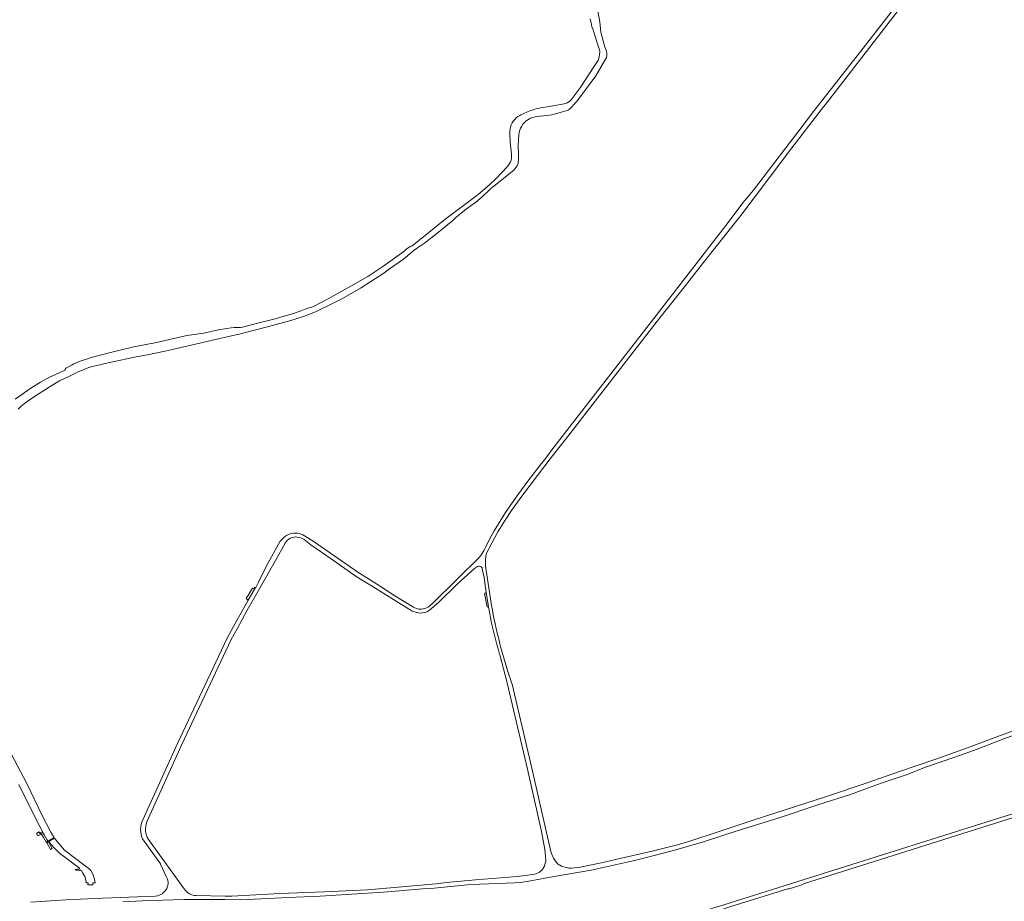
# Model space of a CAD drawing. Header units: metres. Extents: x 166325 to 190320, y 381923 to 404576.
# Tile 495 of 656: x 170620 to 171288, y 391717 to 392315. Entities that reach past the tile are written whole.
import ezdxf

# ---------------------------------------------------------------- set-up
doc = ezdxf.new("R2010")
doc.units = ezdxf.units.M
for name, color, linetype, lineweight in [('B-WE-OG-WATER_BEEK-GV', 8, 'Continuous', 18), ('B-WE-VH-VERHARDING_ASFALT-GV', 8, 'Continuous', 18), ('B-WE-VH-VERHARDING_BETONSTRAATSTEEN-GV', 8, 'Continuous', 18), ('B-WE-VH-VERHARDING_GESLOTEN-GV', 8, 'Continuous', 18), ('B-WE-VH-VERHARDING_HALFVERHARDING-GV', 8, 'Continuous', 18)]:
    doc.layers.add(name, color=color, linetype=linetype, lineweight=lineweight)

msp = doc.modelspace()

# ---------------------------------------------------------------- linework, layer by layer
at = {"layer": 'B-WE-OG-WATER_BEEK-GV', "flags": 128}
for points in [[(170618.493, 392051.048), (170620.661, 392053.049), (170622.935, 392054.93), (170625.308, 392056.684), (170626.202, 392057.296), (170631.579, 392060.757), (170640.268, 392066.438), (170646.55, 392070.237), (170653.454, 392073.432), (170658.811, 392076.073), (170666.614, 392079.315), (170669.138, 392080.045), (170681.781, 392082.874), (170698.626, 392086.448), (170706.295, 392087.799), (170720.468, 392090.785), (170746.566, 392096.864), (170766.37, 392101.477), (170768.665, 392102.011), (170777.105, 392104.223), (170787.901, 392106.918), (170803.765, 392111.243), (170812.334, 392113.953), (170817.073, 392115.619), (170820.904, 392117.322), (170831.491, 392122.468), (170838.707, 392126.134), (170851.005, 392133.221), (170857.974, 392137.582), (170866.748, 392143.367), (170870.651, 392146.142), (170880.062, 392152.844), (170887.344, 392158.827), (170889.774, 392160.579), (170894.373, 392163.707), (170903.914, 392171.022), (170913.669, 392179.149), (170915.71, 392181.126), (170918.4, 392183.396), (170922.775, 392186.771), (170926.986, 392189.793), (170928.708, 392190.947), (170933.729, 392195.231), (170937.567, 392199.051), (170939.419, 392200.709), (170940.681, 392201.744), (170942.58, 392203.285), (170949.209, 392208.542), (170955.189, 392213.541), (170956.01, 392214.295), (170956.715, 392215.158), (170957.289, 392216.114), (170957.721, 392217.142), (170958.002, 392218.22), (170958.035, 392218.415), (170958.184, 392220.94), (170958.172, 392223.47), (170958.126, 392224.435), (170958.086, 392229.702), (170958.45, 392237.371), (170958.708, 392238.864), (170959.121, 392240.321), (170959.685, 392241.726), (170960.395, 392243.064), (170961.241, 392244.32), (170962.216, 392245.48), (170962.444, 392245.719), (170963.426, 392246.634), (170964.511, 392247.427), (170965.681, 392248.085), (170966.477, 392248.435), (170970.426, 392249.572), (170977.472, 392250.399), (170980.819, 392250.783), (170988.044, 392252.705), (170991.179, 392253.69), (170992.079, 392254.084), (170992.904, 392254.619), (170993.631, 392255.281), (170994.104, 392255.854), (170998.246, 392260.561), (171006.284, 392271.153), (171010.64, 392277.262), (171015.635, 392285.714), (171017.856, 392289.564), (171018.139, 392290.518), (171018.266, 392291.506), (171018.234, 392292.501), (171018.043, 392293.478), (171017.733, 392294.336), (171016.6, 392297.544), (171014.214, 392306.916), (171013.425, 392313.936), (171011.533, 392323.518)], [(171006.929, 392315.95), (171007.068, 392314.8), (171007.456, 392313.277), (171007.733, 392312.21), (171007.888, 392311.588), (171008.328, 392310.135), (171008.902, 392308.442), (171010.371, 392304.031), (171012.173, 392298.371), (171013.134, 392294.958), (171013.387, 392294.038), (171013.467, 392293.504), (171013.267, 392291.522), (171012.853, 392289.108), (171012.48, 392288.015), (171009.461, 392283.243), (171000.001, 392269.043), (170993.968, 392260.955), (170993.269, 392260.235), (170992.363, 392259.516), (170991.366, 392258.929), (170990.298, 392258.485), (170989.179, 392258.192), (170979.112, 392256.332), (170973.336, 392255.527), (170969.281, 392254.578), (170967.029, 392253.733), (170965.938, 392253.409), (170963.86, 392252.665), (170961.842, 392251.773), (170959.894, 392250.738), (170959.084, 392250.336), (170957.855, 392249.581), (170956.717, 392248.695), (170955.684, 392247.688), (170954.769, 392246.573), (170953.983, 392245.364), (170953.34, 392244.074), (170952.83, 392242.697), (170952.473, 392241.272), (170952.273, 392239.817), (170952.232, 392238.344), (170952.564, 392232.258), (170953.448, 392224.069), (170953.469, 392223.886), (170953.526, 392222.594), (170953.424, 392221.306), (170953.163, 392220.039), (170952.747, 392218.815), (170952.184, 392217.652), (170951.482, 392216.566), (170948.001, 392212.789), (170941.618, 392206.236), (170936.852, 392201.919), (170930.824, 392196.7), (170908.125, 392179.699), (170890.408, 392165.22), (170885.986, 392161.939), (170885.196, 392161.54), (170884.488, 392161.27), (170883.321, 392160.588), (170881.611, 392159.212), (170880.431, 392158.059), (170866.114, 392147.833), (170855.901, 392141.096), (170844.499, 392134.467), (170828.935, 392125.794), (170819.173, 392120.789), (170817.346, 392119.966), (170816.049, 392119.674), (170814.67, 392119.381), (170812.667, 392118.665), (170810.45, 392117.702), (170806.171, 392116.141), (170793.1, 392112.342), (170780.454, 392109.037), (170770.778, 392106.636), (170769.564, 392106.449), (170768.704, 392106.403), (170767.679, 392106.381), (170766.866, 392106.394), (170765.193, 392106.361), (170763.237, 392106.246), (170760.208, 392105.767), (170754.549, 392104.803), (170744.704, 392102.646), (170733.003, 392100.904), (170712.455, 392096.316), (170697.013, 392093.229), (170681.33, 392089.403), (170668.114, 392086.005), (170664.925, 392084.979), (170661.338, 392083.771), (170659.595, 392083.126), (170656.474, 392081.679), (170655.253, 392081.012), (170651.448, 392079.021), (170651.031, 392078.78), (170650.723, 392078.516), (170650.539, 392078.154), (170650.509, 392078.013), (170650.523, 392077.775), (170650.289, 392077.553), (170649.803, 392077.293), (170646.771, 392075.792), (170640.546, 392072.997), (170640.202, 392072.849), (170633.761, 392069.356), (170627.146, 392065.218), (170616.579, 392057.763)], [(170619.01, 391796.254), (170626.096, 391782.115), (170633.297, 391767.755), (170636.258, 391762.057), (170638.115, 391758.975), (170638.811, 391757.819), (170638.979, 391757.921), (170643.032, 391760.381), (170640.848, 391763.946), (170634.9, 391775.328), (170624.581, 391796.562), (170611.664, 391821.443)]]:
    msp.add_lwpolyline(points, dxfattribs=at)
msp.add_lwpolyline([(170666.481, 391739.349), (170664.144, 391741.112), (170650.085, 391751.783), (170643.933, 391758.91), (170643.334, 391759.887), (170639.348, 391757.472), (170639.859, 391756.849), (170642.902, 391753.239), (170646.595, 391749.66), (170660.239, 391739.533), (170660.304, 391739.305), (170660.214, 391739.086), (170660.067, 391738.987), (170657.296, 391738.521), (170657.53, 391738.306), (170657.845, 391738.017), (170660.978, 391738.23), (170661.516, 391737.754), (170662.489, 391736.179), (170663.79, 391733.811), (170664.393, 391732.209), (170664.571, 391731.223), (170664.68, 391729.505), (170665.368, 391729.505), (170666.016, 391729.505), (170665.974, 391728.265), (170669.203, 391728.255), (170669.214, 391729.605), (170669.867, 391729.609), (170670.906, 391729.615), (170670.673, 391730.934), (170670.406, 391732.08), (170669.964, 391733.371), (170669.461, 391734.795), (170668.76, 391736.218), (170667.818, 391737.926)], close=True, dxfattribs=at)
at = {"layer": 'B-WE-VH-VERHARDING_ASFALT-GV', "flags": 128}
for points in [[(171415.47, 391809.463), (171403.187, 391806.477), (171400.45, 391805.292), (171361.977, 391795.714), (171342.066, 391790.505), (171324.979, 391785.842), (171308.765, 391781.099), (171292.882, 391776.166), (171097.531, 391714.593), (171069.249, 391705.987), (171058.175, 391702.722), (171049.131, 391700.416), (171034.805, 391697.302), (171019.801, 391694.207), (170969.85, 391684.521), (170959.184, 391682.727), (170946.716, 391680.841), (170931.601, 391678.853)], [(170928.628, 391675.815), (170946.164, 391678.053), (170960.935, 391680.26), (170982.098, 391684.144), (170993.058, 391686.318), (170994.077, 391686.226), (170997.361, 391686.882), (171002.847, 391687.977), (171003.641, 391688.337), (171020.087, 391691.571), (171035.161, 391694.673), (171050.8, 391698.086), (171063.901, 391701.586), (171079.869, 391706.485), (171098.23, 391712.197), (171102.372, 391713.485), (171141.098, 391725.533), (171141.921, 391725.467), (171142.677, 391725.702), (171147.909, 391727.327), (171150.604, 391728.164), (171152.297, 391729.059), (171293.68, 391773.663)]]:
    msp.add_lwpolyline(points, dxfattribs=at)
at = {"layer": 'B-WE-VH-VERHARDING_BETONSTRAATSTEEN-GV', "flags": 128}
for points in [[(170773.418, 391922.466), (170774.766, 391921.274), (170779.714, 391929.855), (170779.102, 391930.141), (170778.912, 391929.77), (170778.13, 391929.334), (170777.58, 391929.619)], [(170937.79, 391916.909), (170936.216, 391926.632), (170935.629, 391926.216), (170935.164, 391925.887), (170936.941, 391916.78)]]:
    msp.add_lwpolyline(points, close=True, dxfattribs=at)
at = {"layer": 'B-WE-VH-VERHARDING_GESLOTEN-GV', "flags": 128}
for points in [[(170632.678, 391764.113), (170630.964, 391763.121), (170631.978, 391761.422), (170633.691, 391762.43)], [(170638.811, 391757.819), (170638.115, 391758.975), (170636.258, 391762.057), (170634.938, 391764.247), (170633.778, 391763.596), (170635.766, 391760.246), (170637.63, 391757.102)], [(170641.723, 391752.934), (170639.058, 391757.296), (170637.941, 391756.619), (170639.759, 391753.619), (170640.59, 391752.248), (170641.109, 391752.562)]]:
    msp.add_lwpolyline(points, close=True, dxfattribs=at)
at = {"layer": 'B-WE-VH-VERHARDING_HALFVERHARDING-GV', "flags": 128}
for points in [[(170938.92, 391923.936), (170936.387, 391941.564), (170936.115, 391942.875), (170935.838, 391944.858), (170935.721, 391946.857), (170935.763, 391948.859), (170935.956, 391950.818), (170936.326, 391952.91), (170938.081, 391956.2), (170938.305, 391956.62), (170944.214, 391967.702), (170949.17, 391975.701), (170953.434, 391982.139), (170959.774, 391990.94), (170971.012, 392006.089), (170980.391, 392018.23), (170983.868, 392022.385), (170990.856, 392031.395), (171052.361, 392110.696), (171070.117, 392132.982), (171081.284, 392147.29), (171088.772, 392156.884), (171109.088, 392182.374), (171128.527, 392208.262), (171143.095, 392227.414), (171163.664, 392254.109), (171167.285, 392258.657), (171251.428, 392367.686)], [(171227.117, 392341.044), (171192.134, 392296.017), (171159.126, 392253.986), (171147.755, 392238.932), (171131.611, 392217.782), (171117.649, 392199.734), (171110.566, 392191.055), (171101.315, 392178.668), (171099.026, 392175.604), (171049.991, 392112.536), (170981.478, 392024.199), (170976.084, 392016.942), (170973.697, 392013.948), (170965.182, 392002.978), (170957.722, 391992.938), (170953.379, 391986.832), (170949.365, 391980.943), (170944.55, 391973.221), (170941.807, 391968.392), (170939.693, 391964.893), (170937.845, 391961.342), (170936.128, 391957.545), (170934.95, 391955.347), (170933.094, 391952.454), (170931.643, 391950.632), (170916.51, 391935.681), (170899.546, 391918.962), (170896.853, 391916.624), (170895.841, 391916.087), (170894.697, 391915.654), (170893.506, 391915.375), (170892.29, 391915.253), (170891.067, 391915.291), (170890.446, 391915.372), (170889.123, 391915.713), (170887.85, 391916.205), (170886.864, 391916.713), (170874.298, 391924.378), (170862.455, 391932.078), (170849.745, 391939.941), (170818.914, 391961.521), (170811.773, 391965.751), (170810.292, 391966.354), (170809.983, 391966.435), (170808.473, 391966.732), (170806.94, 391966.871), (170805.4, 391966.85), (170804.305, 391966.725), (170803.18, 391966.441), (170802.101, 391966.002), (170800.706, 391965.306), (170799.467, 391964.462), (170798.019, 391963.059), (170796.5, 391961.426), (170787.168, 391944.742), (170781.73, 391933.58), (170781.498, 391933.174), (170781.213, 391932.674), (170779.827, 391930.052), (170779.714, 391929.855), (170774.766, 391921.274), (170763.587, 391901.489)], [(170705.885, 391770.84), (170729.511, 391823.008), (170763.076, 391894.721), (170767.172, 391902.017), (170774.077, 391914.607), (170782.736, 391929.439), (170793.211, 391948.311), (170799.797, 391959.996), (170800.479, 391961.002), (170801.287, 391961.91), (170802.206, 391962.704), (170803.223, 391963.371), (170803.493, 391963.518), (170804.562, 391963.924), (170805.677, 391964.178), (170806.817, 391964.273), (170807.958, 391964.209), (170809.08, 391963.986), (170809.101, 391963.98), (170810.452, 391963.571), (170811.747, 391963.011), (170812.697, 391962.482), (170817.286, 391958.997), (170830.982, 391949.412), (170848.095, 391937.435), (170865.448, 391926.699), (170865.726, 391926.527), (170866.721, 391925.911), (170883.451, 391915.561), (170884.732, 391914.712), (170886.1, 391913.998), (170887.535, 391913.428), (170889.02, 391913.01), (170890.419, 391912.764), (170891.741, 391912.655), (170893.066, 391912.707), (170894.376, 391912.918), (170895.65, 391913.284), (170896.383, 391913.574), (170897.873, 391914.531), (170903.964, 391919.875), (170916.583, 391932.149), (170928.333, 391942.881), (170930.405, 391944.326), (170931.017, 391944.481), (170931.65, 391944.478), (170932.262, 391944.316), (170932.815, 391944.007), (170933.272, 391943.57), (170933.505, 391943.231), (170933.656, 391942.622), (170934.919, 391936.813), (170936.216, 391926.632), (170937.79, 391916.909)], [(170763.587, 391901.489), (170763.516, 391901.364), (170760.115, 391895.151), (170726.743, 391824.197), (170703.189, 391772.309)], [(170944.588, 391887.538), (170945.356, 391884.69), (170945.488, 391884.201), (170950.331, 391866.241), (170964.328, 391806.745), (170973.939, 391764.401), (170976.035, 391752.084), (170976.366, 391750.141), (170976.794, 391744.603), (170975.857, 391740.794), (170974.32, 391738.315), (170972.498, 391736.772), (170971.628, 391736.292), (170970.447, 391735.801), (170969.213, 391735.462), (170967.947, 391735.279), (170957.273, 391733.821), (170929.05, 391731.645), (170911.686, 391729.981), (170902.217, 391728.753), (170884.242, 391727.34), (170855.691, 391724.876), (170826.226, 391723.316), (170796.185, 391722.231), (170763.724, 391720.574), (170759.023, 391720.57), (170739.409, 391720.899), (170738.302, 391720.971), (170737.081, 391721.202), (170735.899, 391721.587), (170734.777, 391722.121), (170733.732, 391722.794), (170732.783, 391723.596), (170731.944, 391724.513), (170729.537, 391727.836), (170706.972, 391758.985)], [(170950.851, 391873.411), (170950.675, 391873.967), (170950.5, 391874.523)], [(171313.238, 391839.759), (171283.033, 391828.688), (171263.002, 391821.177), (171240.868, 391813.22), (171216.763, 391805.091), (171194.811, 391797.438), (171166.055, 391787.624), (171140.022, 391779.363), (171117.457, 391772.06), (171093.069, 391763.94), (171075.182, 391758.078), (171066.054, 391755.418), (171048.858, 391751.08), (171028.108, 391746.253), (171015.366, 391743.282), (170999.981, 391740.231), (170994.31, 391739.455), (170992.487, 391739.578), (170990.682, 391739.861), (170990.395, 391739.921), (170987.36, 391740.885), (170984.628, 391742.46), (170982.082, 391746.279), (170980.306, 391749.904), (170974.716, 391774.528), (170967.25, 391807.421), (170953.846, 391864.396)], [(170689.588, 391716.672), (170703.023, 391717.263), (170716.733, 391717.733), (170731.076, 391718.187), (170743.815, 391718.304), (170758.816, 391718.109), (170769.866, 391718.022), (170801.957, 391719.539), (170823.565, 391720.501), (170866.526, 391723.226), (170895.854, 391725.616), (170900.885, 391725.931), (170925.789, 391728.318), (170944.163, 391729.081), (170955.605, 391729.604), (170959.497, 391729.857), (170965.286, 391730.705), (170982.33, 391733.781), (171007.529, 391738.139), (171035.999, 391744.425), (171045.913, 391746.896), (171065.05, 391751.894), (171083.816, 391757.368), (171096.914, 391761.66), (171111.643, 391766.344), (171134.506, 391773.513), (171162.887, 391782.855), (171182.879, 391789.269), (171204.515, 391797.065), (171222.84, 391803.365), (171233.936, 391807.749), (171254.396, 391814.755), (171269.671, 391820.196), (171287.714, 391827.191), (171303.731, 391833.038)], [(170702.966, 391759.314), (170715.09, 391742.405), (170715.295, 391742.09), (170718.984, 391733.736), (170719.553, 391732.869), (170719.982, 391731.926), (170720.262, 391730.927), (170720.384, 391729.898), (170720.347, 391728.862)], [(170711.637, 391720.556), (170670.034, 391718.82), (170665.851, 391718.646), (170650.827, 391718.019), (170627.163, 391716.517)]]:
    msp.add_lwpolyline(points, dxfattribs=at)
at = {"layer": 'B-WE-VH-VERHARDING_HALFVERHARDING-GV'}
for points in [[(170950.5, 391874.523, -0.0367872), (170938.92, 391923.936)], [(170937.79, 391916.909, 0.0252575), (170944.588, 391887.538)], [(170953.846, 391864.396, -0.0069907), (170950.851, 391873.411)], [(170703.189, 391772.309, 0.2076962), (170702.966, 391759.314)], [(170706.972, 391758.985, -0.2249719), (170705.885, 391770.84)], [(170720.347, 391728.862, -0.3678882), (170711.637, 391720.556)]]:
    msp.add_lwpolyline(points, format="xyb", dxfattribs=at)

doc.saveas('drawing.dxf')
